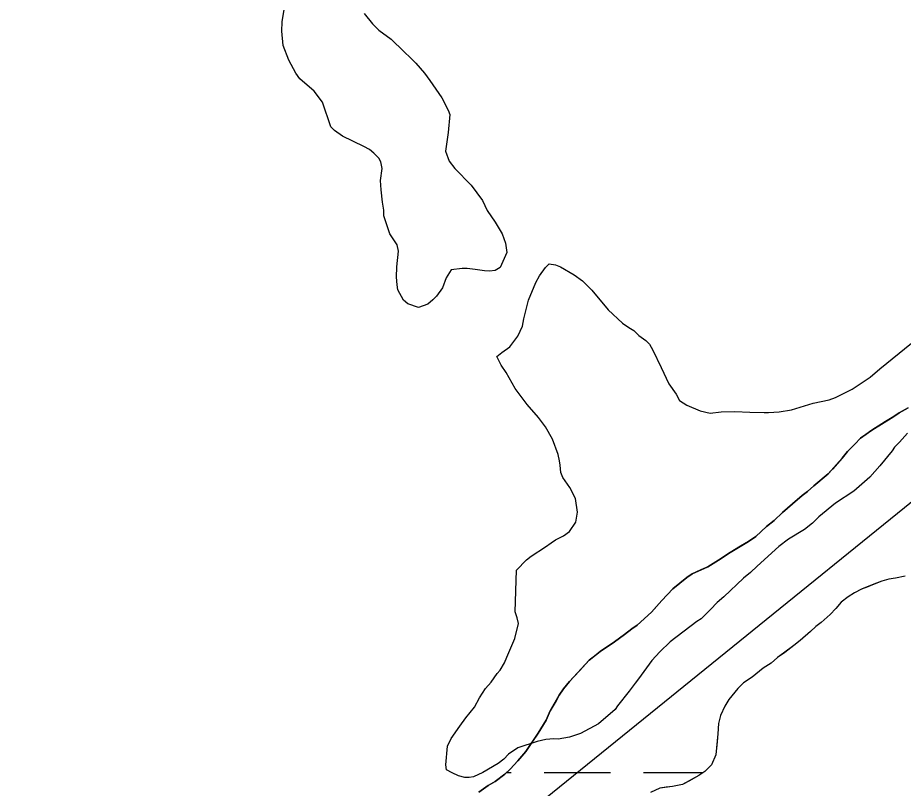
# Model space of a CAD drawing. Extents: x 3177185 to 3215018, y 812988 to 838321.
# Drawn here: x 3187396.7 to 3187824.6, y 835510 to 835882.2 of the extents above; entities that cross this region are included whole.
import ezdxf

# ---------------------------------------------------------------- set-up
doc = ezdxf.new("R2010")
doc.units = 0
for name, color, linetype in [('V-ROAD-CNTR', 7, 'Continuous'), ('V-SITE-VEGE', 7, 'Continuous'), ('V-TOPO-SHOR', 7, 'Continuous'), ('V-WETL-SWMP', 7, 'Continuous')]:
    doc.layers.add(name, color=color, linetype=linetype)

msp = doc.modelspace()

# ---------------------------------------------------------------- linework, layer by layer
at = {"layer": 'V-ROAD-CNTR'}
msp.add_lwpolyline([(3187198.86, 835160.27), (3187350.24, 835272.3), (3187510.41, 835390.85), (3187695.75, 835540.84), (3187881.08, 835690.83), (3188135.33, 835870.1), (3188366.09, 836032.8), (3188570.64, 836153.18), (3188726.06, 836244.64), (3189133.37, 836570.52)], dxfattribs=at)
at = {"layer": 'V-SITE-VEGE'}
for points in [[(3187633.02, 835768.75), (3187629.81, 835761.5), (3187627.36, 835760.14), (3187624.58, 835759.83), (3187622.15, 835759.86), (3187617.65, 835760.61), (3187613.83, 835761.01), (3187611.4, 835761.04), (3187606.19, 835760.41), (3187603.71, 835756.62), (3187601.91, 835751.79), (3187599.08, 835747.66), (3187597.32, 835745.95), (3187594.87, 835743.9), (3187590.33, 835742.21), (3187585.15, 835744.02), (3187583.09, 835745.78), (3187580.37, 835750.67), (3187580.05, 835753.11), (3187579.75, 835756.93), (3187579.82, 835761.79), (3187580.61, 835769.42), (3187579.96, 835772.55), (3187576.55, 835777.8), (3187573.54, 835786.52), (3187573.57, 835789.3), (3187572.93, 835793.12), (3187572.31, 835799.03), (3187572.02, 835803.55), (3187572.79, 835809.44), (3187572.14, 835812.57), (3187571.12, 835814.32), (3187568.72, 835816.78), (3187566.65, 835818.54), (3187563.9, 835819.97), (3187553.54, 835824.96), (3187549.76, 835827.79), (3187548.05, 835829.54), (3187544.03, 835841.4), (3187539.93, 835846.66), (3187533.07, 835852.65), (3187531.02, 835855.45), (3187527.63, 835861.74), (3187524.94, 835868.72), (3187524.33, 835875.67), (3187524.39, 835880.18), (3187525.52, 835887.11)], [(3187564.02, 835884.19), (3187568.12, 835879.28), (3187571.21, 835876.11), (3187577.05, 835871.87), (3187583.23, 835865.89), (3187586.66, 835862.73), (3187589.06, 835860.27), (3187593.16, 835855.35), (3187595.89, 835851.85), (3187601.69, 835843.44), (3187604.74, 835837.5), (3187605.41, 835835.41), (3187604.6, 835826.74), (3187603.45, 835817.73), (3187605.12, 835812.85), (3187607.85, 835809.34), (3187615.73, 835801.26), (3187621.19, 835793.9), (3187623.56, 835789.01), (3187627.31, 835783.41), (3187630.71, 835777.81), (3187632.39, 835773.27), (3187633.02, 835768.75)], [(3187637.06, 835595.12), (3187637.67, 835615.25), (3187642.59, 835620.39), (3187644.7, 835622.1), (3187651.7, 835626.53), (3187654.5, 835628.57), (3187656.6, 835629.93), (3187660.45, 835631.97), (3187663.25, 835634.02), (3187666.43, 835638.49), (3187667.19, 835643.34), (3187666.23, 835649.95), (3187663.52, 835655.19), (3187660.11, 835660.09), (3187659.1, 835662.54), (3187658.79, 835666.01), (3187658.47, 835668.1), (3187657.82, 835671.23), (3187655.13, 835678.56), (3187651.74, 835684.5), (3187648.33, 835689.06), (3187642.85, 835695.38), (3187637.05, 835703.09), (3187632.63, 835710.78), (3187630.25, 835714.28), (3187628.22, 835718.47), (3187630.68, 835720.53), (3187634.53, 835723.25), (3187638.41, 835728.41), (3187640.56, 835733.24), (3187641.29, 835736.71), (3187643.49, 835745.71), (3187647.07, 835754.34), (3187648.85, 835757.44), (3187651.68, 835761.57), (3187653.44, 835763.28), (3187656.56, 835762.9), (3187658.97, 835761.82), (3187665.52, 835757.92), (3187669.65, 835755.09), (3187674.1, 835750.52), (3187681.97, 835741.05), (3187688.83, 835734.71), (3187691.93, 835732.59), (3187694.34, 835731.17), (3187696.74, 835728.71), (3187700.18, 835726.23), (3187701.89, 835724.48), (3187703.59, 835721.68), (3187707.65, 835713.3), (3187711.37, 835705.27), (3187714.78, 835700.36), (3187716.47, 835697.21), (3187719.92, 835695.09), (3187726.48, 835692.23), (3187731.32, 835691.12), (3187736.54, 835691.75), (3187743.14, 835692.02), (3187750.42, 835691.58), (3187757.36, 835691.49), (3187759.45, 835691.46), (3187764.66, 835691.74), (3187770.57, 835692.71), (3187781.03, 835696.05)], [(3187781.03, 835696.05), (3187788.69, 835697.69), (3187791.83, 835698.69), (3187795.67, 835700.72), (3187799.86, 835702.75), (3187808.61, 835708.54), (3187813.18, 835712.65), (3187816.69, 835715.38), (3187831.07, 835727)], [(3187826.67, 835681.58), (3187822.79, 835677.12), (3187820.33, 835674.72), (3187819.27, 835672.99), (3187813.28, 835665.78), (3187808.35, 835660.29), (3187800.62, 835653.44), (3187791.87, 835647.65), (3187783.8, 835641.16), (3187780.64, 835638.08), (3187776.78, 835635), (3187769.08, 835630.24), (3187764.52, 835626.83), (3187753.99, 835617.24), (3187750.83, 835614.15), (3187747.32, 835611.42), (3187737.83, 835602.52), (3187734.68, 835599.78), (3187731.5, 835596.35), (3187726.94, 835591.89), (3187724.84, 835590.53), (3187711.86, 835580.63), (3187706.94, 835575.83), (3187703.07, 835571.71), (3187696.71, 835562.77), (3187694.95, 835560.71), (3187692.12, 835556.93), (3187686.48, 835549.71), (3187685.41, 835547.98), (3187677.34, 835541.15), (3187668.6, 835536.4), (3187663.37, 835534.73), (3187657.81, 835533.76), (3187655.72, 835533.78), (3187651.9, 835533.48), (3187647.72, 835532.49), (3187638.31, 835529.49), (3187633.76, 835526.42), (3187631.64, 835524.02), (3187628.84, 835521.97), (3187621.49, 835517.55), (3187616.96, 835515.53), (3187614.87, 835515.21), (3187612.79, 835515.23), (3187609.67, 835515.97), (3187606.57, 835517.4), (3187603.81, 835518.82), (3187603.49, 835521.26), (3187604.3, 835530.27), (3187606.08, 835534.07), (3187610.32, 835539.91), (3187613.15, 835544.05), (3187617.38, 835549.2), (3187619.87, 835553.68), (3187622.71, 835558.16), (3187625.52, 835561.25), (3187628.35, 835565.38), (3187629.76, 835567.09), (3187631.89, 835570.54), (3187632.97, 835573.3), (3187636.9, 835582.28), (3187638.73, 835589.54), (3187638.07, 835592.33), (3187637.06, 835595.12)]]:
    msp.add_lwpolyline(points, dxfattribs=at)
at = {"layer": 'V-TOPO-SHOR'}
for points in [[(3187826.98, 835693.82), (3187822.64, 835691.33), (3187820.08, 835689.59), (3187815.99, 835687.11), (3187809.34, 835682.88), (3187806.53, 835680.89), (3187803.97, 835679.15), (3187801.14, 835676.14), (3187797.55, 835672.64), (3187794.97, 835669.37), (3187790.34, 835664.1), (3187788.28, 835661.85), (3187781.36, 835656.1), (3187778.28, 835653.35), (3187775.72, 835651.36), (3187771.1, 835647.36), (3187766.23, 835643.11), (3187762.13, 835639.36), (3187758.54, 835636.36), (3187753.4, 835631.6), (3187749.82, 835629.11), (3187745.99, 835626.88), (3187740.88, 835623.91), (3187735.25, 835620.17), (3187730.14, 835616.94), (3187726.82, 835615.46), (3187722.49, 835613.49), (3187719.93, 835611.74), (3187716.6, 835609), (3187713.27, 835606.25), (3187707.87, 835600.74), (3187705.3, 835597.73), (3187702.98, 835594.97), (3187696.05, 835588.72), (3187693.49, 835586.97), (3187689.91, 835584.23), (3187685.04, 835580.74), (3187678.14, 835576.01), (3187675.32, 835573.76), (3187672.76, 835571.77), (3187668.13, 835566.76), (3187663.24, 835561.49), (3187660.41, 835557.98), (3187658.34, 835554.96)], [(3187825.44, 835612.43), (3187820.86, 835611.47), (3187817.56, 835611.01), (3187814.25, 835610.04), (3187810.43, 835608.56), (3187807.37, 835607.33), (3187804.31, 835606.1), (3187800.99, 835604.37), (3187797.92, 835602.38)], [(3187797.92, 835602.38), (3187794.59, 835599.89), (3187792.02, 835596.88), (3187789.19, 835593.87), (3187784.83, 835590.12), (3187782.27, 835588.13), (3187779.7, 835585.62), (3187774.83, 835581.37), (3187771.75, 835578.88), (3187767.4, 835575.64), (3187763.82, 835573.15), (3187760.74, 835570.39), (3187756.91, 835567.91), (3187751.52, 835563.67), (3187747.43, 835560.93), (3187744.61, 835558.17), (3187740.23, 835552.9), (3187738.41, 835549.63), (3187736.32, 835545.09), (3187735.26, 835541.3), (3187734.95, 835536.23), (3187734.64, 835532.43), (3187734.35, 835529.39), (3187734.06, 835526.1), (3187731.97, 835521.31), (3187728.63, 835518.06), (3187725.81, 835516.06), (3187721.22, 835513.58), (3187717.9, 835511.85), (3187713.07, 835510.9), (3187710.02, 835510.43), (3187706.97, 835509.96), (3187702.38, 835507.99)], [(3187658.34, 835554.96), (3187656.79, 835552.19), (3187653.94, 835547.41), (3187652.1, 835542.87), (3187648.22, 835536.58), (3187645.12, 835532.05), (3187642.27, 835527.78), (3187638.41, 835523.26), (3187634.56, 835519.25), (3187631.99, 835516.75), (3187627.38, 835513.26), (3187624.06, 835511.27), (3187619.45, 835508.03)]]:
    msp.add_lwpolyline(points, dxfattribs=at)
at = {"layer": 'V-WETL-SWMP'}
for p, q in [((3187822.64, 835691.33), (3187826.98, 835693.82)), ((3187809.34, 835682.88), (3187820.08, 835689.59)), ((3187820.08, 835689.59), (3187822.64, 835691.33)), ((3187803.97, 835679.15), (3187809.34, 835682.88)), ((3187797.55, 835672.63), (3187801.14, 835676.14)), ((3187801.14, 835676.14), (3187803.97, 835679.15)), ((3187794.97, 835669.37), (3187797.55, 835672.63)), ((3187788.28, 835661.85), (3187794.97, 835669.37)), ((3187781.36, 835656.1), (3187788.28, 835661.85)), ((3187778.28, 835653.35), (3187781.36, 835656.1)), ((3187771.1, 835647.36), (3187775.72, 835651.36)), ((3187775.72, 835651.36), (3187778.28, 835653.35)), ((3187766.23, 835643.11), (3187771.1, 835647.36)), ((3187762.12, 835639.36), (3187766.23, 835643.11)), ((3187758.54, 835636.36), (3187762.12, 835639.36)), ((3187753.4, 835631.61), (3187758.54, 835636.36)), ((3187740.88, 835623.9), (3187749.82, 835629.11)), ((3187749.82, 835629.11), (3187753.4, 835631.61)), ((3187730.14, 835616.94), (3187735.25, 835620.17)), ((3187735.25, 835620.17), (3187740.88, 835623.9)), ((3187722.49, 835613.49), (3187730.14, 835616.94)), ((3187713.27, 835606.25), (3187719.93, 835611.74)), ((3187719.93, 835611.74), (3187722.49, 835613.49)), ((3187820.86, 835611.47), (3187817.56, 835611.01)), ((3187825.43, 835612.43), (3187820.86, 835611.47)), ((3187810.42, 835608.56), (3187804.31, 835606.1)), ((3187814.25, 835610.03), (3187810.42, 835608.56)), ((3187817.56, 835611.01), (3187814.25, 835610.03)), ((3187707.87, 835600.74), (3187713.27, 835606.25)), ((3187800.99, 835604.37), (3187797.92, 835602.38)), ((3187804.31, 835606.1), (3187800.99, 835604.37)), ((3187702.98, 835594.97), (3187707.87, 835600.74)), ((3187794.59, 835599.89), (3187792.02, 835596.88)), ((3187797.92, 835602.38), (3187794.59, 835599.89)), ((3187696.05, 835588.72), (3187702.98, 835594.97)), ((3187792.02, 835596.88), (3187789.19, 835593.87)), ((3187784.83, 835590.12), (3187782.27, 835588.12)), ((3187789.19, 835593.87), (3187784.83, 835590.12)), ((3187689.91, 835584.23), (3187693.49, 835586.97)), ((3187693.49, 835586.97), (3187696.05, 835588.72)), ((3187779.7, 835585.62), (3187774.83, 835581.37)), ((3187782.27, 835588.12), (3187779.7, 835585.62)), ((3187685.05, 835580.74), (3187689.91, 835584.23)), ((3187774.83, 835581.37), (3187771.75, 835578.88)), ((3187678.14, 835576.01), (3187685.05, 835580.74)), ((3187771.75, 835578.88), (3187767.4, 835575.63)), ((3187672.76, 835571.77), (3187678.14, 835576.01)), ((3187763.82, 835573.14), (3187760.74, 835570.39)), ((3187767.4, 835575.63), (3187763.82, 835573.14)), ((3187663.24, 835561.49), (3187672.76, 835571.77)), ((3187760.74, 835570.39), (3187756.9, 835567.91)), ((3187756.9, 835567.91), (3187751.52, 835563.66)), ((3187660.41, 835557.98), (3187663.24, 835561.49)), ((3187747.43, 835560.93), (3187744.61, 835558.17)), ((3187751.52, 835563.66), (3187747.43, 835560.93)), ((3187658.34, 835554.96), (3187660.41, 835557.98)), ((3187744.61, 835558.17), (3187740.23, 835552.9)), ((3187653.94, 835547.41), (3187658.34, 835554.96)), ((3187740.23, 835552.9), (3187738.41, 835549.63)), ((3187652.1, 835542.87), (3187653.94, 835547.41)), ((3187738.41, 835549.63), (3187736.32, 835545.09)), ((3187648.22, 835536.58), (3187652.1, 835542.87)), ((3187736.32, 835545.09), (3187735.26, 835541.3)), ((3187735.26, 835541.3), (3187734.94, 835536.23)), ((3187642.27, 835527.78), (3187648.22, 835536.58)), ((3187734.94, 835536.23), (3187734.05, 835526.1)), ((3187638.41, 835523.26), (3187642.27, 835527.78)), ((3187734.05, 835526.1), (3187731.96, 835521.31)), ((3187634.56, 835519.25), (3187638.41, 835523.26)), ((3187631.99, 835516.75), (3187634.56, 835519.25)), ((3187632.84, 835517.57), (3187635.04, 835517.57)), ((3187651.04, 835517.57), (3187683.04, 835517.57)), ((3187699.04, 835517.57), (3187727.95, 835517.57)), ((3187728.63, 835518.05), (3187725.81, 835516.06)), ((3187731.96, 835521.31), (3187728.63, 835518.05)), ((3187624.06, 835511.27), (3187627.38, 835513.26)), ((3187627.38, 835513.26), (3187631.99, 835516.75)), ((3187725.81, 835516.06), (3187717.9, 835511.85)), ((3187619.45, 835508.03), (3187624.06, 835511.27)), ((3187713.07, 835510.9), (3187706.97, 835509.96)), ((3187717.9, 835511.85), (3187713.07, 835510.9))]:
    msp.add_line(p, q, dxfattribs=at)

doc.saveas('drawing.dxf')
